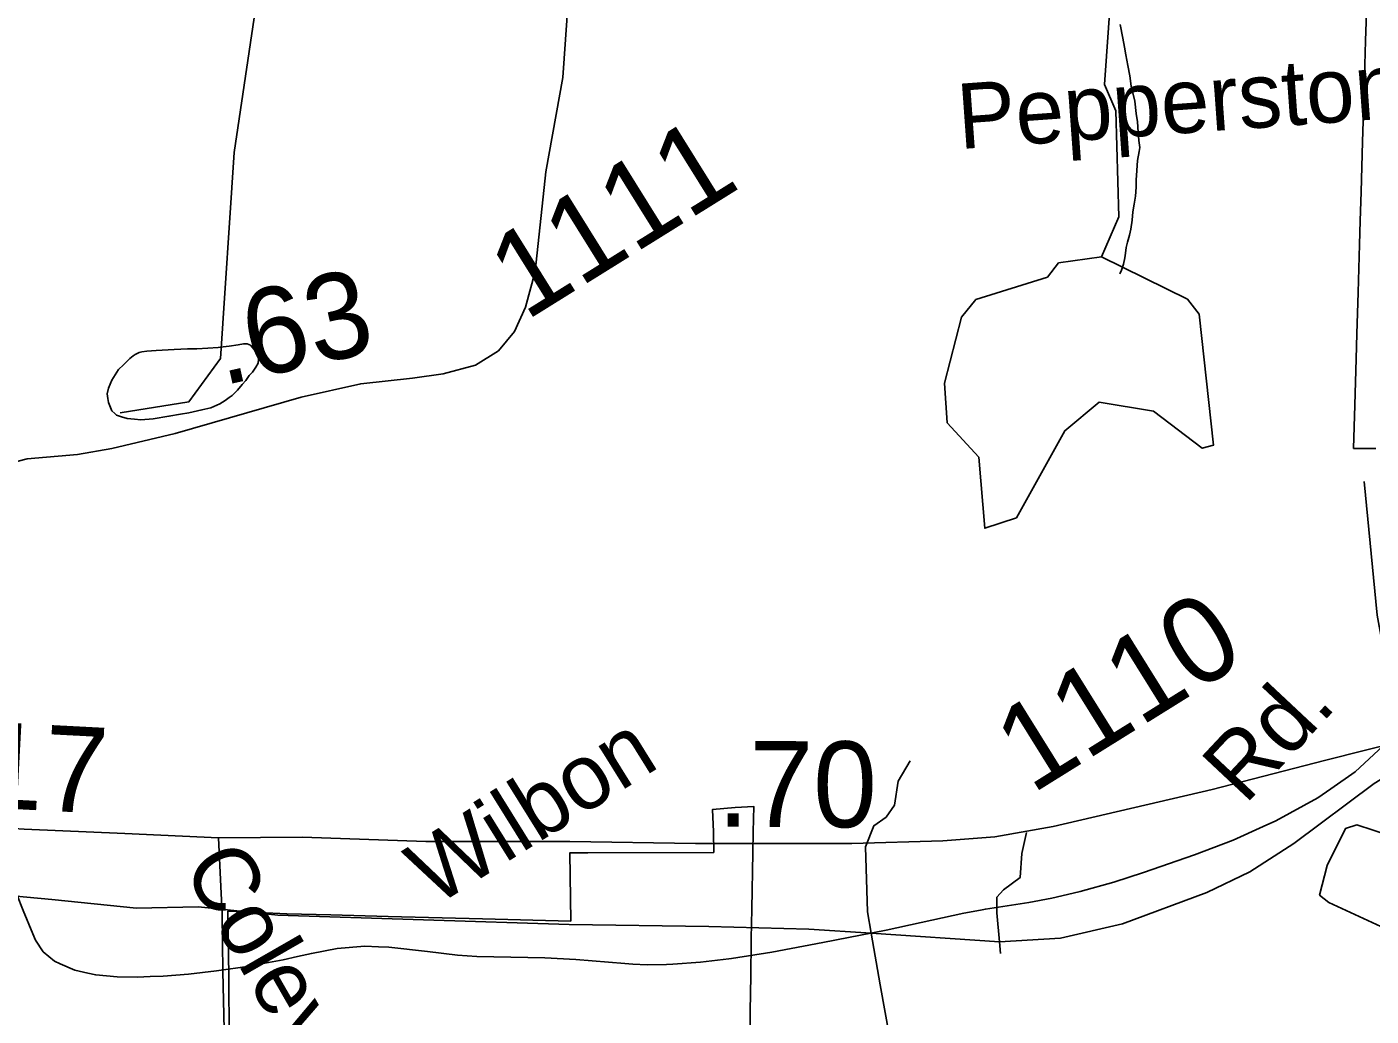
# Model space of a CAD drawing. Extents: x 2001466 to 31450019, y -30647475 to 847247.
# Drawn here: x 2051762 to 2055675, y 671750 to 674631 of the extents above; entities that cross this region are included whole.
import ezdxf

# ---------------------------------------------------------------- set-up
doc = ezdxf.new("R2010")
doc.units = 0
for name, color, linetype in [('Exist Boundary Political City Limit New', 7, 'Continuous'), ('Exist Hydrographic Misc Water Feature', 7, 'Continuous'), ('Exist Railroad Mainline', 7, 'Continuous'), ('Exist Road Non-System Type 51', 7, 'Continuous'), ('Exist Road Non-System Type 51 Label', 7, 'Continuous'), ('Exist Road Secondary Mileage Hundredths English Label', 7, 'Continuous'), ('Exist Road Secondary Type 51 Attributed', 7, 'Continuous'), ('Exist Road Secondary Type 51 Label', 7, 'Continuous'), ('Exist Road Secondary Type 51 Number Label', 7, 'Continuous'), ('Map Preparation Boundary City Limit Buffer Line', 7, 'Continuous')]:
    doc.layers.add(name, color=color, linetype=linetype)

msp = doc.modelspace()

# ---------------------------------------------------------------- linework, layer by layer
at = {"layer": 'Exist Boundary Political City Limit New'}
for points in [[(2055678.1, 675668.9), (2055672.8, 675481.8), (2055672.6, 675371.5), (2055663, 674740.8), (2055662.2, 674700.2), (2055659.1, 674590.8), (2055653.9, 674415.9), (2055650.4, 674295.9), (2055646.1, 674151.1), (2055643.6, 674066.1), (2055641.6, 673997.5), (2055637.5, 673858), (2055633.9, 673736.9), (2055631.8, 673664), (2055627.8, 673529.1), (2055624, 673403.6), (2055688.9, 673403.6)], [(2053866.6, 671690.8), (2053868.8, 671824.4), (2053869.2, 671860.2), (2053870.6, 671976.6), (2053872.4, 672062), (2053875.1, 672227.2), (2053876.2, 672287.2), (2053878, 672361.3), (2053823.6, 672357.8), (2053758.2, 672352.3), (2053760.5, 672286.6), (2053761.8, 672226.6)], [(2053761.8, 672226.6), (2053394.5, 672225.8), (2053342.1, 672225.9), (2053345.2, 672027), (2053087.9, 672034.2), (2052813.6, 672040.4), (2052647.2, 672045), (2052518.4, 672048.2), (2052417.4, 672052.8), (2052346.9, 672055.8), (2052347, 672032.9), (2052349.8, 671871.4), (2052351.1, 671683.8)]]:
    msp.add_lwpolyline(points, dxfattribs=at)
at = {"layer": 'Exist Hydrographic Misc Water Feature'}
for p, q in [((2054824.3, 672112), (2054828.2, 672113)), ((2051809.2, 671937.2), (2051842.4, 671910)), ((2051809.2, 671937.2), (2051842.4, 671910)), ((2051842.4, 671910), (2051858.8, 671902.8)), ((2051842.4, 671910), (2051858.8, 671902.8)), ((2053805.6, 671916.8), (2053812.7, 671917.9))]:
    msp.add_line(p, q, dxfattribs=at)
for points in [[(2052033.5, 673507.5), (2052233.4, 673539.6), (2052325.5, 673665.7), (2052365.5, 674265.2), (2052423.5, 674657.7), (2052389.5, 674966.9), (2052314.6, 675116), (2052313.6, 675483.4), (2052221.5, 675823.3), (2052286.5, 676314.1), (2052370.6, 676499.4), (2052361.6, 676647.2), (2052152.6, 677091.1), (2052076.6, 677456.8), (2052126.6, 677790.4), (2052033.7, 678507.6), (2052115.7, 678755.3)], [(2054890.5, 673961.3), (2054940.5, 674078.3), (2054931.5, 674387), (2054898.5, 674463.1), (2054922.5, 674794), (2055005.5, 675077.7), (2055055.6, 675162)], [(2054943.8, 673912.1), (2054948.1, 673922.4), (2054954.1, 673940.2), (2054958, 673958.3), (2054959.8, 673972.2), (2054962.1, 673988.1), (2054965.5, 674004.1), (2054971.9, 674024.3), (2054975.8, 674042.3), (2054979.7, 674068.1), (2054981.9, 674092.1), (2054985.6, 674114.3), (2054989.5, 674138.4), (2054991.4, 674164.5), (2054991.4, 674184.4), (2054993.4, 674212.5), (2054995.5, 674242.2), (2054999.4, 674268.4), (2055001.4, 674280.2), (2054999.2, 674300.4), (2054997.1, 674324.2), (2054995.1, 674354.2), (2054991, 674378.3), (2054987.1, 674414.2), (2054976.6, 674458.4), (2054973.1, 674488.1), (2054966.6, 674518.3), (2054960.8, 674550), (2054956.9, 674572.1), (2054952.8, 674598.3), (2054944.6, 674638.1)], [(2054890.5, 673961.3), (2054765.4, 673944.1), (2054732.6, 673902.1), (2054524.5, 673837.4), (2054482.4, 673785.8), (2054433.4, 673593.3), (2054441.4, 673478.3), (2054533.5, 673378), (2054550.5, 673170.9), (2054642.6, 673201.8), (2054783.5, 673454.9), (2054883.5, 673538.2), (2055041.4, 673512), (2055183.5, 673404.1), (2055216.5, 673413.3), (2055174.5, 673794.7), (2055140.5, 673838.1), (2054890.5, 673961.3)], [(2052289, 673695.3), (2052318.5, 673697.3), (2052333.1, 673699.6), (2052350.7, 673701.4), (2052377, 673705.5), (2052392.5, 673707.6), (2052402.8, 673707.7), (2052412.8, 673703.7), (2052419, 673697.5), (2052426.6, 673687.9), (2052435, 673673.6), (2052436.6, 673663.6), (2052435.2, 673651.7), (2052428.8, 673639.7), (2052418.8, 673625.8), (2052409.2, 673615.5), (2052399.1, 673601.6), (2052389.1, 673589.7), (2052375.3, 673573.5), (2052367.1, 673565.4), (2052359.1, 673557.3), (2052350.9, 673551.7), (2052339.2, 673543.3), (2052323.2, 673533.6), (2052297.4, 673521.3), (2052271.4, 673515.5), (2052233.4, 673507.5), (2052209.4, 673503.4), (2052175.2, 673497.2), (2052129.3, 673489.2), (2052093.2, 673487), (2052075.1, 673488.9), (2052053.4, 673491), (2052037, 673495.1), (2052023.2, 673500.8), (2052017.5, 673504.9), (2052009.5, 673513), (2052005.2, 673523), (2051999.1, 673536.9), (2051997.2, 673548.9), (2051995.2, 673562.6), (2051999.3, 673578.7), (2052009.1, 673602.7), (2052029, 673633), (2052042.9, 673647.1), (2052050.9, 673654.8), (2052061.2, 673665), (2052071, 673672.8), (2052077.2, 673676.8), (2052088.9, 673683.1), (2052096.9, 673685.1), (2052110.8, 673687.1), (2052138.7, 673688.9), (2052191, 673691.1), (2052229.1, 673693.1), (2052256.8, 673693.3), (2052289, 673695.3)], [(2055669.1, 672499.2), (2055696.6, 672524.9), (2055831.5, 672664), (2055921.5, 672741.5)], [(2055669.1, 672499.2), (2055696.6, 672524.9), (2055831.5, 672664), (2055921.5, 672741.5)], [(2055558.1, 672412.4), (2055628.7, 672461.7), (2055669.1, 672499.2)], [(2055558.1, 672412.4), (2055628.7, 672461.7), (2055669.1, 672499.2)], [(2055361.3, 672302.3), (2055397.4, 672318.7), (2055520.4, 672386), (2055558.1, 672412.4)], [(2055361.3, 672302.3), (2055397.4, 672318.7), (2055520.4, 672386), (2055558.1, 672412.4)], [(2054828.2, 672113), (2054926.4, 672140.8), (2055012.5, 672168.8), (2055160.5, 672220), (2055273.5, 672262.5), (2055361.3, 672302.3)], [(2054828.2, 672113), (2054926.4, 672140.8), (2055012.5, 672168.8), (2055160.5, 672220), (2055273.5, 672262.5), (2055361.3, 672302.3)], [(2051732.3, 672104.5), (2051750.7, 672058), (2051779.4, 671990)], [(2051732.3, 672104.5), (2051750.7, 672058), (2051779.4, 671990)], [(2054538, 672059.2), (2054552.4, 672061.9), (2054678.5, 672081.5), (2054745.5, 672093.5), (2054824.3, 672112)], [(2054538, 672059.2), (2054552.4, 672061.9), (2054678.5, 672081.5), (2054745.5, 672093.5), (2054824.3, 672112)], [(2054365.1, 672022.9), (2054489.4, 672049.8), (2054538, 672059.2)], [(2054365.1, 672022.9), (2054489.4, 672049.8), (2054538, 672059.2)], [(2054079.3, 671965.2), (2054263.4, 672000.8), (2054365.1, 672022.9)], [(2054079.3, 671965.2), (2054263.4, 672000.8), (2054365.1, 672022.9)], [(2051779.4, 671990), (2051787.2, 671971.4), (2051809.2, 671937.2)], [(2051779.4, 671990), (2051787.2, 671971.4), (2051809.2, 671937.2)], [(2052549.6, 671923.8), (2052590.4, 671933.1), (2052665.5, 671947.8)], [(2052549.6, 671923.8), (2052590.4, 671933.1), (2052665.5, 671947.8)], [(2052665.5, 671947.8), (2052745.4, 671954), (2052785.2, 671952.4)], [(2052665.5, 671947.8), (2052745.4, 671954), (2052785.2, 671952.4)], [(2052785.2, 671952.4), (2052815.6, 671951.3), (2052927.7, 671938.2)], [(2052785.2, 671952.4), (2052815.6, 671951.3), (2052927.7, 671938.2)], [(2052927.7, 671938.2), (2053015.5, 671928), (2053071.5, 671924.4), (2053269.6, 671920), (2053360.4, 671915)], [(2052927.7, 671938.2), (2053015.5, 671928), (2053071.5, 671924.4), (2053269.6, 671920), (2053360.4, 671915)], [(2053812.7, 671917.9), (2053930.4, 671936.2), (2054079.3, 671965.2)], [(2053812.7, 671917.9), (2053930.4, 671936.2), (2054079.3, 671965.2)], [(2051858.8, 671902.8), (2051901.4, 671884.2), (2051939.8, 671875.5)], [(2051858.8, 671902.8), (2051901.4, 671884.2), (2051939.8, 671875.5)], [(2052313.6, 671882.2), (2052409.8, 671896.1), (2052444.2, 671902.4)], [(2052313.6, 671882.2), (2052409.8, 671896.1), (2052444.2, 671902.4)], [(2052444.2, 671902.4), (2052508.4, 671914.4), (2052549.6, 671923.8)], [(2052444.2, 671902.4), (2052508.4, 671914.4), (2052549.6, 671923.8)], [(2053360.4, 671915), (2053502.5, 671903.2), (2053525.9, 671902.1)], [(2053360.4, 671915), (2053502.5, 671903.2), (2053525.9, 671902.1)], [(2053525.9, 671902.1), (2053567.5, 671900), (2053623.9, 671901.1)], [(2053525.9, 671902.1), (2053567.5, 671900), (2053623.9, 671901.1)], [(2053623.9, 671901.1), (2053642.5, 671901.4), (2053723.3, 671907.4), (2053805.6, 671916.8)], [(2053623.9, 671901.1), (2053642.5, 671901.4), (2053723.3, 671907.4), (2053805.6, 671916.8)], [(2051939.8, 671875.5), (2051962.6, 671870.2), (2052024.5, 671864.6), (2052084.4, 671863.9), (2052121.1, 671865.4)], [(2051939.8, 671875.5), (2051962.6, 671870.2), (2052024.5, 671864.6), (2052084.4, 671863.9), (2052121.1, 671865.4)], [(2052121.1, 671865.4), (2052158.4, 671866.8), (2052232.4, 671872.5), (2052313.6, 671882.2)], [(2052121.1, 671865.4), (2052158.4, 671866.8), (2052232.4, 671872.5), (2052313.6, 671882.2)]]:
    msp.add_lwpolyline(points, dxfattribs=at)
at = {"layer": 'Exist Railroad Mainline'}
for points in [[(2057218.2, 673479.1), (2057137.5, 673426.7), (2056973.5, 673318.4), (2056636.3, 673081.1), (2056387, 672903.5), (2056137.7, 672729.7), (2055902.7, 672563.3), (2055892.2, 672555.8), (2055827.3, 672515.7), (2055684.4, 672427.4), (2055450.3, 672253.5), (2055321.8, 672170.4), (2055197.2, 672110), (2054951.7, 672019.3), (2054770.4, 671977.7), (2054593.3, 671966.4), (2054592.9, 671966.4), (2054219.7, 671991.7), (2054038.5, 672004), (2053746.7, 672011.7), (2053340.6, 672017.3), (2052916.7, 672031.1), (2052492.7, 672044.8), (2052327.8, 672061.8)], [(2052327.8, 672061.8), (2052260.8, 672068.7), (2052080.7, 672064.5), (2051834.9, 672090.3), (2051614.9, 672110.2), (2051270.9, 672150), (2050917.7, 672212), (2050441.8, 672317.8), (2050132.1, 672404.7), (2049856.3, 672491.6), (2049760.1, 672513.6)]]:
    msp.add_lwpolyline(points, dxfattribs=at)
at = {"layer": 'Exist Road Non-System Type 51'}
msp.add_line((2054593.3, 671966.4), (2054596.4, 671932.3), dxfattribs=at)
for points in [[(2055654.8, 673307.2), (2055692.6, 672918.2), (2055718.3, 672780.4), (2055723.7, 672656.2), (2055723.7, 672539.1)], [(2054203.6, 672242.9), (2054227.9, 672305), (2054263, 672329.3), (2054287.3, 672364.5), (2054298.1, 672434.7), (2054333.2, 672494.1)], [(2054671.9, 672285.3), (2054658.5, 672224), (2054653.1, 672153.8), (2054604.5, 672118.6), (2054585.6, 672097), (2054585.6, 672051.1), (2054593.3, 671966.4)], [(2055823.4, 672245.6), (2055633.2, 672307.7), (2055600.8, 672296.9), (2055546.8, 672188.9), (2055525.2, 672102.4), (2055552.2, 672080.8), (2055741.2, 671994.4), (2055820, 671970.7)], [(2054203.6, 672242.9), (2054209, 672053.8), (2054219.7, 671991.7)], [(2054219.7, 671991.7), (2054245.8, 671841.2), (2054272.7, 671690.6), (2054260.3, 671624.3)]]:
    msp.add_lwpolyline(points, dxfattribs=at)
at = {"layer": 'Exist Road Secondary Type 51 Attributed'}
for points in [[(2053348, 674854.3), (2053337.9, 674705.3), (2053322.1, 674483.5), (2053273, 674208.9), (2053241.4, 673918.4), (2053213.4, 673814.9), (2053181.7, 673744.1), (2053135.3, 673688.1), (2053067.7, 673645.9), (2052973.8, 673620.5), (2052884, 673607.8), (2052733.6, 673592), (2052560.5, 673552.9), (2052193.2, 673447.3), (2052009, 673402.9), (2051909.7, 673386), (2051763, 673373.3), (2051706, 673358.5), (2051668, 673331.1), (2051637.4, 673286.7), (2051606.8, 673177.9), (2051542.9, 672907.5), (2051504, 672757.5)], [(2052319.8, 672269.5), (2052564.7, 672271.6), (2052923.6, 672258.9), (2053342.7, 672258.9), (2053707.9, 672252.6), (2054163.9, 672252.6), (2054428.3, 672261), (2054579.3, 672272.6), (2054749.2, 672302.2), (2055212.1, 672410), (2055539.3, 672494.5), (2055778.4, 672554.7), (2055874.5, 672594.8), (2055984.2, 672662.4), (2056163.7, 672793.4), (2056608.1, 673126.1), (2056984.4, 673387.1), (2057241.4, 673558.1)], [(2051398.8, 672339.2), (2051488.6, 672317), (2051602.6, 672304.3), (2051754, 672294.8), (2052047.5, 672282.1), (2052319.8, 672269.5)], [(2052319.8, 672269.5), (2052330.4, 672047.6), (2052332, 671880.7), (2052338.3, 671627.2), (2052327.7, 671356.8), (2052326.2, 671178.3), (2052385.3, 670673.4), (2052410.6, 670438.9), (2052428.6, 670355.4), (2052446.5, 670310), (2052496.6, 670237.1), (2052598, 670106.1), (2052784.4, 669871.4)]]:
    msp.add_lwpolyline(points, dxfattribs=at)
at = {"layer": 'Map Preparation Boundary City Limit Buffer Line'}
for points in [[(2055678.1, 675668.9), (2055672.8, 675481.8), (2055672.6, 675371.5), (2055663, 674740.8), (2055662.2, 674700.2), (2055659.1, 674590.8), (2055653.9, 674415.9), (2055650.4, 674295.9), (2055646.1, 674151.1), (2055643.6, 674066.1), (2055641.6, 673997.5), (2055637.5, 673858), (2055633.9, 673736.9), (2055631.8, 673664), (2055627.8, 673529.1), (2055624, 673403.6), (2055688.9, 673403.6)], [(2053866.6, 671690.8), (2053868.8, 671824.4), (2053869.2, 671860.2), (2053870.6, 671976.6), (2053872.4, 672062), (2053875.1, 672227.2), (2053876.2, 672287.2), (2053878, 672361.3), (2053823.6, 672357.8), (2053758.2, 672352.3), (2053760.5, 672286.6), (2053761.8, 672226.6)], [(2053761.8, 672226.6), (2053394.5, 672225.8), (2053342.1, 672225.9), (2053345.2, 672027), (2053087.9, 672034.2), (2052813.6, 672040.4), (2052647.2, 672045), (2052518.4, 672048.2), (2052417.4, 672052.8), (2052346.9, 672055.8), (2052347, 672032.9), (2052349.8, 671871.4), (2052351.1, 671683.8)]]:
    msp.add_lwpolyline(points, dxfattribs=at)

# ---------------------------------------------------------------- texts
at = {"layer": 'Exist Road Non-System Type 51 Label'}
msp.add_text('Pepperstone Ct.', height=190, rotation=4.0909, dxfattribs=at).set_placement((2054476.8, 674274.9))
at = {"layer": 'Exist Road Secondary Mileage Hundredths English Label'}
for s, rotation, p in [('.63', 12.7223, (2052330.6, 673585.8)), ('.17', 356.9989, (2051526.7, 672363.8)), ('.70', 359.7158, (2053771.3, 672302.2))]:
    msp.add_text(s, height=250, rotation=rotation, dxfattribs=at).set_placement(p)
at = {"layer": 'Exist Road Secondary Type 51 Label'}
for s, rotation, p in [('Rd.', 46.8556, (2055308.1, 672363.4)), ('Wilbon', 31.9007, (2052949.2, 672067.7)), ('Coley', 299.8692, (2052213, 672184.9))]:
    msp.add_text(s, height=190, rotation=rotation, dxfattribs=at).set_placement(p)
at = {"layer": 'Exist Road Secondary Type 51 Number Label'}
for s, p in [('1111', (2053213.7, 673773.1)), ('1110', (2054687, 672395.2))]:
    msp.add_text(s, height=250, rotation=31.918, dxfattribs=at).set_placement(p)

doc.saveas('drawing.dxf')
